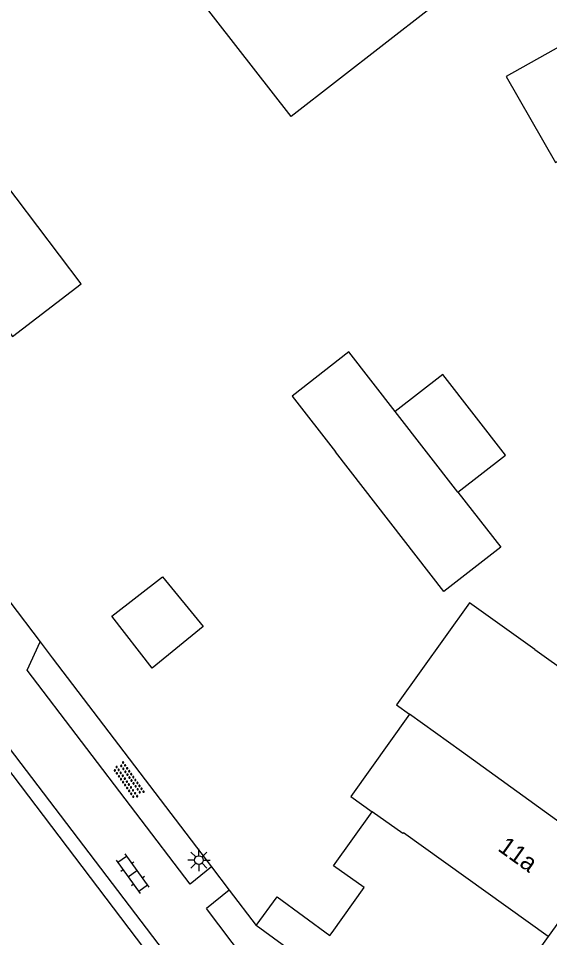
# Model space of a CAD drawing. Extents: x 136000 to 141014, y 402000 to 403500.
# Drawn here: x 138004.3 to 138034.1, y 402751.7 to 402803.2 of the extents above; entities that cross this region are included whole.
import ezdxf

# ---------------------------------------------------------------- set-up
doc = ezdxf.new("R2010")
doc.units = 0
for name, color, linetype in [('gg-afsc-erfafscheiding', 7, 'Continuous'), ('gg-afsc-hekwerk', 7, 'Continuous'), ('gg-afsc-muur', 7, 'Continuous'), ('gg-anno-huisnummerreeks BGT', 7, 'Continuous'), ('gg-bbg-gedigitaliseerde bebouwing', 7, 'Continuous'), ('gg-bbg-gedigitaliseerde bijgebouw', 7, 'Continuous'), ('gg-bbg-hoofdgebouw', 7, 'Continuous'), ('gg-bbg-tussenscheiding', 7, 'Continuous'), ('gg-knt-verharding', 7, 'Continuous'), ('gt-symb-klinker verharding', 7, 'Continuous'), ('gt-symb-lichtmast', 7, 'Continuous'), ('gt-symb-overige verharding', 7, 'Continuous')]:
    doc.layers.add(name, color=color, linetype=linetype)

# ---------------------------------------------------------------- blocks, each defined once
blk = doc.blocks.new('gt0-KL1')
at = {"layer": 'gt-symb-klinker verharding'}
for p, q in [((-1.15, 0.3), (1.15, 0.3)), ((-1, -0.3), (-1, 0.3)), ((-0.5, 0.3), (-0.5, 0.45)), ((0, -0.3), (0, 0.3)), ((0.5, 0.3), (0.5, 0.45)), ((1, -0.3), (1, 0.3)), ((-1.15, -0.3), (1.15, -0.3)), ((-0.5, -0.45), (-0.5, -0.3)), ((0.5, -0.45), (0.5, -0.3))]:
    blk.add_line(p, q, dxfattribs=at)
blk = doc.blocks.new('gt0-LMAST')
at = {"layer": 'gt-symb-lichtmast'}
for p, q in [((-0.005, 0.246), (-0.005, 0.621)), ((-0.182, 0.173), (-0.447, 0.438)), ((0.172, 0.173), (0.437, 0.438)), ((-0.255, -0.004), (-0.63, -0.004)), ((-0.182, -0.181), (-0.447, -0.446)), ((-0.005, -0.254), (-0.005, -0.629)), ((0.437, -0.446), (0.172, -0.181)), ((0.245, -0.004), (0.62, -0.004))]:
    blk.add_line(p, q, dxfattribs=at)
blk.add_circle((-0.005, -0.004), 0.25, dxfattribs=at)
blk = doc.blocks.new('gt0-OVH')
at = {"layer": 'gt-symb-overige verharding'}
for points in [[(-0.972, 0.298), (-0.967, 0.308), (-0.965, 0.319), (-0.966, 0.33), (-0.971, 0.34), (-0.978, 0.348), (-0.988, 0.353), (-0.999, 0.355), (-1.01, 0.354), (-1.02, 0.349), (-1.028, 0.342), (-1.033, 0.332), (-1.035, 0.321), (-1.034, 0.31), (-1.029, 0.3), (-1.022, 0.292), (-1.012, 0.287), (-1.001, 0.285), (-0.99, 0.286), (-0.98, 0.291)], [(-0.872, 0.106), (-0.867, 0.116), (-0.865, 0.126), (-0.866, 0.137), (-0.871, 0.147), (-0.878, 0.156), (-0.888, 0.161), (-0.899, 0.163), (-0.91, 0.162), (-0.92, 0.157), (-0.928, 0.15), (-0.933, 0.14), (-0.935, 0.129), (-0.934, 0.118), (-0.929, 0.108), (-0.922, 0.1), (-0.912, 0.095), (-0.901, 0.092), (-0.89, 0.094), (-0.88, 0.098)], [(-0.772, 0.298), (-0.767, 0.308), (-0.765, 0.319), (-0.766, 0.33), (-0.771, 0.34), (-0.778, 0.348), (-0.788, 0.353), (-0.799, 0.355), (-0.81, 0.354), (-0.82, 0.349), (-0.828, 0.342), (-0.833, 0.332), (-0.835, 0.321), (-0.834, 0.31), (-0.829, 0.3), (-0.822, 0.292), (-0.812, 0.287), (-0.801, 0.285), (-0.79, 0.286), (-0.78, 0.291)], [(-0.672, 0.106), (-0.667, 0.116), (-0.665, 0.126), (-0.666, 0.137), (-0.671, 0.147), (-0.678, 0.156), (-0.688, 0.161), (-0.699, 0.163), (-0.71, 0.162), (-0.72, 0.157), (-0.728, 0.15), (-0.733, 0.14), (-0.735, 0.129), (-0.734, 0.118), (-0.729, 0.108), (-0.722, 0.1), (-0.712, 0.095), (-0.701, 0.092), (-0.69, 0.094), (-0.68, 0.098)], [(-0.572, 0.298), (-0.567, 0.308), (-0.565, 0.319), (-0.566, 0.33), (-0.571, 0.34), (-0.578, 0.348), (-0.588, 0.353), (-0.599, 0.355), (-0.61, 0.354), (-0.62, 0.349), (-0.628, 0.342), (-0.633, 0.332), (-0.635, 0.321), (-0.634, 0.31), (-0.629, 0.3), (-0.622, 0.292), (-0.612, 0.287), (-0.601, 0.285), (-0.59, 0.286), (-0.58, 0.291)], [(-0.472, 0.106), (-0.467, 0.116), (-0.465, 0.126), (-0.466, 0.137), (-0.471, 0.147), (-0.478, 0.156), (-0.488, 0.161), (-0.499, 0.163), (-0.51, 0.162), (-0.52, 0.157), (-0.528, 0.15), (-0.533, 0.14), (-0.535, 0.129), (-0.534, 0.118), (-0.529, 0.108), (-0.522, 0.1), (-0.512, 0.095), (-0.501, 0.092), (-0.49, 0.094), (-0.48, 0.098)], [(-0.372, 0.298), (-0.367, 0.308), (-0.365, 0.319), (-0.366, 0.33), (-0.371, 0.34), (-0.378, 0.348), (-0.388, 0.353), (-0.399, 0.355), (-0.41, 0.354), (-0.42, 0.349), (-0.428, 0.342), (-0.433, 0.332), (-0.435, 0.321), (-0.434, 0.31), (-0.429, 0.3), (-0.422, 0.292), (-0.412, 0.287), (-0.401, 0.285), (-0.39, 0.286), (-0.38, 0.291)], [(-0.272, 0.106), (-0.267, 0.116), (-0.265, 0.126), (-0.266, 0.137), (-0.271, 0.147), (-0.278, 0.156), (-0.288, 0.161), (-0.299, 0.163), (-0.31, 0.162), (-0.32, 0.157), (-0.328, 0.15), (-0.333, 0.14), (-0.335, 0.129), (-0.334, 0.118), (-0.329, 0.108), (-0.322, 0.1), (-0.312, 0.095), (-0.301, 0.092), (-0.29, 0.094), (-0.28, 0.098)], [(-0.172, 0.298), (-0.167, 0.308), (-0.165, 0.319), (-0.166, 0.33), (-0.171, 0.34), (-0.178, 0.348), (-0.188, 0.353), (-0.199, 0.355), (-0.21, 0.354), (-0.22, 0.349), (-0.228, 0.342), (-0.233, 0.332), (-0.235, 0.321), (-0.234, 0.31), (-0.229, 0.3), (-0.222, 0.292), (-0.212, 0.287), (-0.201, 0.285), (-0.19, 0.286), (-0.18, 0.291)], [(-0.072, 0.106), (-0.067, 0.116), (-0.065, 0.126), (-0.066, 0.137), (-0.071, 0.147), (-0.078, 0.156), (-0.088, 0.161), (-0.099, 0.163), (-0.11, 0.162), (-0.12, 0.157), (-0.128, 0.15), (-0.133, 0.14), (-0.135, 0.129), (-0.134, 0.118), (-0.129, 0.108), (-0.122, 0.1), (-0.112, 0.095), (-0.101, 0.092), (-0.09, 0.094), (-0.08, 0.098)], [(0.028, 0.298), (0.033, 0.308), (0.035, 0.319), (0.034, 0.33), (0.029, 0.34), (0.022, 0.348), (0.012, 0.353), (0.001, 0.355), (-0.01, 0.354), (-0.02, 0.349), (-0.028, 0.342), (-0.033, 0.332), (-0.035, 0.321), (-0.034, 0.31), (-0.029, 0.3), (-0.022, 0.292), (-0.012, 0.287), (-0.001, 0.285), (0.01, 0.286), (0.02, 0.291)], [(0.128, 0.106), (0.133, 0.116), (0.135, 0.126), (0.134, 0.137), (0.129, 0.147), (0.122, 0.156), (0.112, 0.161), (0.101, 0.163), (0.09, 0.162), (0.08, 0.157), (0.072, 0.15), (0.067, 0.14), (0.065, 0.129), (0.066, 0.118), (0.071, 0.108), (0.078, 0.1), (0.088, 0.095), (0.099, 0.092), (0.11, 0.094), (0.12, 0.098)], [(0.228, 0.298), (0.233, 0.308), (0.235, 0.319), (0.234, 0.33), (0.229, 0.34), (0.222, 0.348), (0.212, 0.353), (0.201, 0.355), (0.19, 0.354), (0.18, 0.349), (0.172, 0.342), (0.167, 0.332), (0.165, 0.321), (0.166, 0.31), (0.171, 0.3), (0.178, 0.292), (0.188, 0.287), (0.199, 0.285), (0.21, 0.286), (0.22, 0.291)], [(0.328, 0.106), (0.333, 0.116), (0.335, 0.126), (0.334, 0.137), (0.329, 0.147), (0.322, 0.156), (0.312, 0.161), (0.301, 0.163), (0.29, 0.162), (0.28, 0.157), (0.272, 0.15), (0.267, 0.14), (0.265, 0.129), (0.266, 0.118), (0.271, 0.108), (0.278, 0.1), (0.288, 0.095), (0.299, 0.092), (0.31, 0.094), (0.32, 0.098)], [(0.428, 0.298), (0.433, 0.308), (0.435, 0.319), (0.434, 0.33), (0.429, 0.34), (0.422, 0.348), (0.412, 0.353), (0.401, 0.355), (0.39, 0.354), (0.38, 0.349), (0.372, 0.342), (0.367, 0.332), (0.365, 0.321), (0.366, 0.31), (0.371, 0.3), (0.378, 0.292), (0.388, 0.287), (0.399, 0.285), (0.41, 0.286), (0.42, 0.291)], [(0.528, 0.106), (0.533, 0.116), (0.535, 0.126), (0.534, 0.137), (0.529, 0.147), (0.522, 0.156), (0.512, 0.161), (0.501, 0.163), (0.49, 0.162), (0.48, 0.157), (0.472, 0.15), (0.467, 0.14), (0.465, 0.129), (0.466, 0.118), (0.471, 0.108), (0.478, 0.1), (0.488, 0.095), (0.499, 0.092), (0.51, 0.094), (0.52, 0.098)], [(0.628, 0.298), (0.633, 0.308), (0.635, 0.319), (0.634, 0.33), (0.629, 0.34), (0.622, 0.348), (0.612, 0.353), (0.601, 0.355), (0.59, 0.354), (0.58, 0.349), (0.572, 0.342), (0.567, 0.332), (0.565, 0.321), (0.566, 0.31), (0.571, 0.3), (0.578, 0.292), (0.588, 0.287), (0.599, 0.285), (0.61, 0.286), (0.62, 0.291)], [(0.728, 0.106), (0.733, 0.116), (0.735, 0.126), (0.734, 0.137), (0.729, 0.147), (0.722, 0.156), (0.712, 0.161), (0.701, 0.163), (0.69, 0.162), (0.68, 0.157), (0.672, 0.15), (0.667, 0.14), (0.665, 0.129), (0.666, 0.118), (0.671, 0.108), (0.678, 0.1), (0.688, 0.095), (0.699, 0.092), (0.71, 0.094), (0.72, 0.098)], [(0.828, 0.298), (0.833, 0.308), (0.835, 0.319), (0.834, 0.33), (0.829, 0.34), (0.822, 0.348), (0.812, 0.353), (0.801, 0.355), (0.79, 0.354), (0.78, 0.349), (0.772, 0.342), (0.767, 0.332), (0.765, 0.321), (0.766, 0.31), (0.771, 0.3), (0.778, 0.292), (0.788, 0.287), (0.799, 0.285), (0.81, 0.286), (0.82, 0.291)], [(0.928, 0.106), (0.933, 0.116), (0.935, 0.126), (0.934, 0.137), (0.929, 0.147), (0.922, 0.156), (0.912, 0.161), (0.901, 0.163), (0.89, 0.162), (0.88, 0.157), (0.872, 0.15), (0.867, 0.14), (0.865, 0.129), (0.866, 0.118), (0.871, 0.108), (0.878, 0.1), (0.888, 0.095), (0.899, 0.092), (0.91, 0.094), (0.92, 0.098)], [(1.028, 0.298), (1.033, 0.308), (1.035, 0.319), (1.034, 0.33), (1.029, 0.34), (1.022, 0.348), (1.012, 0.353), (1.001, 0.355), (0.99, 0.354), (0.98, 0.349), (0.972, 0.342), (0.967, 0.332), (0.965, 0.321), (0.966, 0.31), (0.971, 0.3), (0.978, 0.292), (0.988, 0.287), (0.999, 0.285), (1.01, 0.286), (1.02, 0.291)], [(-0.972, -0.142), (-0.967, -0.132), (-0.965, -0.121), (-0.966, -0.11), (-0.971, -0.1), (-0.978, -0.092), (-0.988, -0.087), (-0.999, -0.085), (-1.01, -0.086), (-1.02, -0.091), (-1.028, -0.098), (-1.033, -0.108), (-1.035, -0.119), (-1.034, -0.13), (-1.029, -0.14), (-1.022, -0.148), (-1.012, -0.153), (-1.001, -0.155), (-0.99, -0.154), (-0.98, -0.149)], [(-0.872, -0.334), (-0.867, -0.324), (-0.865, -0.314), (-0.866, -0.303), (-0.871, -0.293), (-0.878, -0.284), (-0.888, -0.279), (-0.899, -0.277), (-0.91, -0.278), (-0.92, -0.283), (-0.928, -0.29), (-0.933, -0.3), (-0.935, -0.311), (-0.934, -0.322), (-0.929, -0.332), (-0.922, -0.34), (-0.912, -0.345), (-0.901, -0.348), (-0.89, -0.346), (-0.88, -0.342)], [(-0.772, -0.142), (-0.767, -0.132), (-0.765, -0.121), (-0.766, -0.11), (-0.771, -0.1), (-0.778, -0.092), (-0.788, -0.087), (-0.799, -0.085), (-0.81, -0.086), (-0.82, -0.091), (-0.828, -0.098), (-0.833, -0.108), (-0.835, -0.119), (-0.834, -0.13), (-0.829, -0.14), (-0.822, -0.148), (-0.812, -0.153), (-0.801, -0.155), (-0.79, -0.154), (-0.78, -0.149)], [(-0.672, -0.334), (-0.667, -0.324), (-0.665, -0.314), (-0.666, -0.303), (-0.671, -0.293), (-0.678, -0.284), (-0.688, -0.279), (-0.699, -0.277), (-0.71, -0.278), (-0.72, -0.283), (-0.728, -0.29), (-0.733, -0.3), (-0.735, -0.311), (-0.734, -0.322), (-0.729, -0.332), (-0.722, -0.34), (-0.712, -0.345), (-0.701, -0.348), (-0.69, -0.346), (-0.68, -0.342)], [(-0.572, -0.142), (-0.567, -0.132), (-0.565, -0.121), (-0.566, -0.11), (-0.571, -0.1), (-0.578, -0.092), (-0.588, -0.087), (-0.599, -0.085), (-0.61, -0.086), (-0.62, -0.091), (-0.628, -0.098), (-0.633, -0.108), (-0.635, -0.119), (-0.634, -0.13), (-0.629, -0.14), (-0.622, -0.148), (-0.612, -0.153), (-0.601, -0.155), (-0.59, -0.154), (-0.58, -0.149)], [(-0.472, -0.334), (-0.467, -0.324), (-0.465, -0.314), (-0.466, -0.303), (-0.471, -0.293), (-0.478, -0.284), (-0.488, -0.279), (-0.499, -0.277), (-0.51, -0.278), (-0.52, -0.283), (-0.528, -0.29), (-0.533, -0.3), (-0.535, -0.311), (-0.534, -0.322), (-0.529, -0.332), (-0.522, -0.34), (-0.512, -0.345), (-0.501, -0.348), (-0.49, -0.346), (-0.48, -0.342)], [(-0.372, -0.142), (-0.367, -0.132), (-0.365, -0.121), (-0.366, -0.11), (-0.371, -0.1), (-0.378, -0.092), (-0.388, -0.087), (-0.399, -0.085), (-0.41, -0.086), (-0.42, -0.091), (-0.428, -0.098), (-0.433, -0.108), (-0.435, -0.119), (-0.434, -0.13), (-0.429, -0.14), (-0.422, -0.148), (-0.412, -0.153), (-0.401, -0.155), (-0.39, -0.154), (-0.38, -0.149)], [(-0.272, -0.334), (-0.267, -0.324), (-0.265, -0.314), (-0.266, -0.303), (-0.271, -0.293), (-0.278, -0.284), (-0.288, -0.279), (-0.299, -0.277), (-0.31, -0.278), (-0.32, -0.283), (-0.328, -0.29), (-0.333, -0.3), (-0.335, -0.311), (-0.334, -0.322), (-0.329, -0.332), (-0.322, -0.34), (-0.312, -0.345), (-0.301, -0.348), (-0.29, -0.346), (-0.28, -0.342)], [(-0.172, -0.142), (-0.167, -0.132), (-0.165, -0.121), (-0.166, -0.11), (-0.171, -0.1), (-0.178, -0.092), (-0.188, -0.087), (-0.199, -0.085), (-0.21, -0.086), (-0.22, -0.091), (-0.228, -0.098), (-0.233, -0.108), (-0.235, -0.119), (-0.234, -0.13), (-0.229, -0.14), (-0.222, -0.148), (-0.212, -0.153), (-0.201, -0.155), (-0.19, -0.154), (-0.18, -0.149)], [(-0.072, -0.334), (-0.067, -0.324), (-0.065, -0.314), (-0.066, -0.303), (-0.071, -0.293), (-0.078, -0.284), (-0.088, -0.279), (-0.099, -0.277), (-0.11, -0.278), (-0.12, -0.283), (-0.128, -0.29), (-0.133, -0.3), (-0.135, -0.311), (-0.134, -0.322), (-0.129, -0.332), (-0.122, -0.34), (-0.112, -0.345), (-0.101, -0.348), (-0.09, -0.346), (-0.08, -0.342)], [(0.028, -0.142), (0.033, -0.132), (0.035, -0.121), (0.034, -0.11), (0.029, -0.1), (0.022, -0.092), (0.012, -0.087), (0.001, -0.085), (-0.01, -0.086), (-0.02, -0.091), (-0.028, -0.098), (-0.033, -0.108), (-0.035, -0.119), (-0.034, -0.13), (-0.029, -0.14), (-0.022, -0.148), (-0.012, -0.153), (-0.001, -0.155), (0.01, -0.154), (0.02, -0.149)], [(0.128, -0.334), (0.133, -0.324), (0.135, -0.314), (0.134, -0.303), (0.129, -0.293), (0.122, -0.284), (0.112, -0.279), (0.101, -0.277), (0.09, -0.278), (0.08, -0.283), (0.072, -0.29), (0.067, -0.3), (0.065, -0.311), (0.066, -0.322), (0.071, -0.332), (0.078, -0.34), (0.088, -0.345), (0.099, -0.348), (0.11, -0.346), (0.12, -0.342)], [(0.228, -0.142), (0.233, -0.132), (0.235, -0.121), (0.234, -0.11), (0.229, -0.1), (0.222, -0.092), (0.212, -0.087), (0.201, -0.085), (0.19, -0.086), (0.18, -0.091), (0.172, -0.098), (0.167, -0.108), (0.165, -0.119), (0.166, -0.13), (0.171, -0.14), (0.178, -0.148), (0.188, -0.153), (0.199, -0.155), (0.21, -0.154), (0.22, -0.149)], [(0.328, -0.334), (0.333, -0.324), (0.335, -0.314), (0.334, -0.303), (0.329, -0.293), (0.322, -0.284), (0.312, -0.279), (0.301, -0.277), (0.29, -0.278), (0.28, -0.283), (0.272, -0.29), (0.267, -0.3), (0.265, -0.311), (0.266, -0.322), (0.271, -0.332), (0.278, -0.34), (0.288, -0.345), (0.299, -0.348), (0.31, -0.346), (0.32, -0.342)], [(0.428, -0.142), (0.433, -0.132), (0.435, -0.121), (0.434, -0.11), (0.429, -0.1), (0.422, -0.092), (0.412, -0.087), (0.401, -0.085), (0.39, -0.086), (0.38, -0.091), (0.372, -0.098), (0.367, -0.108), (0.365, -0.119), (0.366, -0.13), (0.371, -0.14), (0.378, -0.148), (0.388, -0.153), (0.399, -0.155), (0.41, -0.154), (0.42, -0.149)], [(0.528, -0.334), (0.533, -0.324), (0.535, -0.314), (0.534, -0.303), (0.529, -0.293), (0.522, -0.284), (0.512, -0.279), (0.501, -0.277), (0.49, -0.278), (0.48, -0.283), (0.472, -0.29), (0.467, -0.3), (0.465, -0.311), (0.466, -0.322), (0.471, -0.332), (0.478, -0.34), (0.488, -0.345), (0.499, -0.348), (0.51, -0.346), (0.52, -0.342)], [(0.628, -0.142), (0.633, -0.132), (0.635, -0.121), (0.634, -0.11), (0.629, -0.1), (0.622, -0.092), (0.612, -0.087), (0.601, -0.085), (0.59, -0.086), (0.58, -0.091), (0.572, -0.098), (0.567, -0.108), (0.565, -0.119), (0.566, -0.13), (0.571, -0.14), (0.578, -0.148), (0.588, -0.153), (0.599, -0.155), (0.61, -0.154), (0.62, -0.149)], [(0.728, -0.334), (0.733, -0.324), (0.735, -0.314), (0.734, -0.303), (0.729, -0.293), (0.722, -0.284), (0.712, -0.279), (0.701, -0.277), (0.69, -0.278), (0.68, -0.283), (0.672, -0.29), (0.667, -0.3), (0.665, -0.311), (0.666, -0.322), (0.671, -0.332), (0.678, -0.34), (0.688, -0.345), (0.699, -0.348), (0.71, -0.346), (0.72, -0.342)], [(0.828, -0.142), (0.833, -0.132), (0.835, -0.121), (0.834, -0.11), (0.829, -0.1), (0.822, -0.092), (0.812, -0.087), (0.801, -0.085), (0.79, -0.086), (0.78, -0.091), (0.772, -0.098), (0.767, -0.108), (0.765, -0.119), (0.766, -0.13), (0.771, -0.14), (0.778, -0.148), (0.788, -0.153), (0.799, -0.155), (0.81, -0.154), (0.82, -0.149)], [(0.928, -0.334), (0.933, -0.324), (0.935, -0.314), (0.934, -0.303), (0.929, -0.293), (0.922, -0.284), (0.912, -0.279), (0.901, -0.277), (0.89, -0.278), (0.88, -0.283), (0.872, -0.29), (0.867, -0.3), (0.865, -0.311), (0.866, -0.322), (0.871, -0.332), (0.878, -0.34), (0.888, -0.345), (0.899, -0.348), (0.91, -0.346), (0.92, -0.342)], [(1.028, -0.142), (1.033, -0.132), (1.035, -0.121), (1.034, -0.11), (1.029, -0.1), (1.022, -0.092), (1.012, -0.087), (1.001, -0.085), (0.99, -0.086), (0.98, -0.091), (0.972, -0.098), (0.967, -0.108), (0.965, -0.119), (0.966, -0.13), (0.971, -0.14), (0.978, -0.148), (0.988, -0.153), (0.999, -0.155), (1.01, -0.154), (1.02, -0.149)]]:
    blk.add_lwpolyline(points, close=True, dxfattribs=at)

msp = doc.modelspace()

# ---------------------------------------------------------------- linework, layer by layer
at = {"layer": 'gg-afsc-erfafscheiding'}
for p, q in [((138003.853, 402770.503), (138005.554, 402768.246)), ((138005.554, 402768.246), (138006.222, 402767.36))]:
    msp.add_line(p, q, dxfattribs=at)
at = {"layer": 'gg-afsc-hekwerk'}
msp.add_line((138014.494, 402746.982), (138000, 402766.078), dxfattribs=at)
msp.add_line((138014.494, 402746.982), (138000, 402766.078), dxfattribs=at)
at = {"layer": 'gg-afsc-muur'}
for p, q in [((138006.222, 402767.36), (138015.15, 402755.641)), ((138006.222, 402767.36), (138015.15, 402755.641)), ((138015.15, 402755.641), (138016.14, 402754.341)), ((138015.15, 402755.641), (138016.14, 402754.341)), ((138016.14, 402754.341), (138017.65, 402752.36))]:
    msp.add_line(p, q, dxfattribs=at)
at = {"layer": 'gg-bbg-gedigitaliseerde bebouwing'}
msp.add_line((138033.27, 402767.829), (138041.38, 402762.03), dxfattribs=at)
for points in [[(138033.27, 402767.829), (138029.615, 402770.444), (138025.518, 402764.719), (138026.255, 402764.191)], [(138026.255, 402764.191), (138022.962, 402759.588), (138024.164, 402758.728)], [(138021.909, 402751.968), (138023.708, 402754.48), (138021.999, 402755.703), (138024.164, 402758.728)], [(138018.83, 402753.97), (138021.789, 402751.801), (138021.909, 402751.968)]]:
    msp.add_lwpolyline(points, dxfattribs=at)
at = {"layer": 'gg-bbg-gedigitaliseerde bijgebouw'}
for points in [[(138013.412, 402805.681), (138021.212, 402811.741), (138027.412, 402803.76), (138019.611, 402797.701), (138013.412, 402805.681)], [(138034.436, 402795.121), (138036.913, 402796.501), (138038.03, 402799.118), (138036.168, 402802.46), (138031.661, 402799.949), (138034.436, 402795.121)], [(138001.984, 402784.723), (138003.581, 402785.932), (138004.014, 402785.371), (138007.859, 402788.319), (138002.983, 402794.739)], [(138025.453, 402781.161), (138022.854, 402784.506), (138019.671, 402782.033), (138022.101, 402778.904)], [(138028.965, 402776.64), (138031.628, 402778.709), (138028.117, 402783.23), (138025.453, 402781.161)], [(138028.965, 402776.64), (138031.359, 402773.558), (138028.175, 402771.084), (138022.101, 402778.904)], [(138009.573, 402769.692), (138012.414, 402771.898), (138014.688, 402769.112), (138011.834, 402766.782), (138009.573, 402769.692)]]:
    msp.add_lwpolyline(points, dxfattribs=at)
at = {"layer": 'gg-bbg-hoofdgebouw'}
for p, q in [((138037.255, 402756.259), (138034.023, 402751.739)), ((138017.65, 402752.36), (138018.83, 402753.97))]:
    msp.add_line(p, q, dxfattribs=at)
msp.add_lwpolyline([(138034.023, 402751.739), (138028.69, 402744.28), (138017.65, 402752.36)], dxfattribs=at)
at = {"layer": 'gg-bbg-tussenscheiding'}
msp.add_line((138028.965, 402776.64), (138025.453, 402781.161), dxfattribs=at)
for points in [[(138037.255, 402756.259), (138029.17, 402762.105), (138026.255, 402764.191)], [(138034.023, 402751.739), (138025.909, 402757.553), (138025.874, 402757.504), (138024.164, 402758.728)]]:
    msp.add_lwpolyline(points, dxfattribs=at)
at = {"layer": 'gg-knt-verharding'}
for p, q in [((138000, 402767.303), (138015.067, 402747.526)), ((138016.14, 402754.341), (138014.882, 402753.308)), ((138017.701, 402749.571), (138014.882, 402753.308))]:
    msp.add_line(p, q, dxfattribs=at)
msp.add_lwpolyline([(138015.15, 402755.641), (138013.959, 402754.665), (138004.818, 402766.663), (138005.554, 402768.246)], dxfattribs=at)

# ---------------------------------------------------------------- block references
at = {"layer": 'gt-symb-klinker verharding', "rotation": -54.19589409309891}
msp.add_blockref('gt0-KL1', (138010.737, 402755.263), dxfattribs=at)
at = {"layer": 'gt-symb-lichtmast'}
msp.add_blockref('gt0-LMAST', (138014.453, 402756.022), dxfattribs=at)
at = {"layer": 'gt-symb-overige verharding', "rotation": -54.942219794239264}
msp.add_blockref('gt0-OVH', (138010.512, 402760.489), dxfattribs=at)

# ---------------------------------------------------------------- texts
at = {"layer": 'gg-anno-huisnummerreeks BGT'}
msp.add_text('11a', height=1, rotation=324.4, dxfattribs=at).set_placement((138031.141, 402756.59))

doc.saveas('drawing.dxf')
